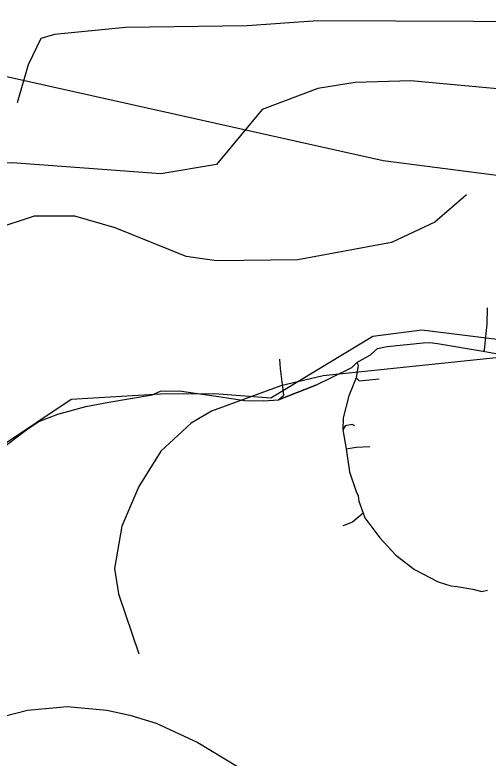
# Model space of a CAD drawing. Extents: x -662620 to -656370, y -1067090 to -1062990.
# Drawn here: x -658606.5 to -658526.5, y -1065026.1 to -1064900.3 of the extents above; entities that cross this region are included whole.
import ezdxf

# ---------------------------------------------------------------- set-up
doc = ezdxf.new("R2010")
doc.units = 0
for name, color, linetype in [('SDELOVACÍ_VEDENÍ_-_PODZEMNÍ', 7, 'Continuous'), ('SILNICE_II__TŘÍDY_A_III__TŘÍDY', 7, 'Continuous'), ('VODNÍ_TOK', 7, 'Continuous'), ('VRSTEVNICE_ZDŮRAZNĚNÁ', 7, 'Continuous'), ('VRSTEVNICE_ZÁKLADNÍ', 7, 'Continuous')]:
    doc.layers.add(name, color=color, linetype=linetype)

msp = doc.modelspace()

# ---------------------------------------------------------------- linework, layer by layer
at = {"layer": 'SDELOVACÍ_VEDENÍ_-_PODZEMNÍ'}
for points in [[(-658527.31, -1064957.21), (-658527.08, -1064957.04), (-658526.79, -1064954.27), (-658526.64, -1064952.69), (-658526.54, -1064949.91)], [(-658527.31, -1064957.21), (-658527.08, -1064957.04), (-658526.79, -1064954.27), (-658526.64, -1064952.69), (-658526.54, -1064949.91)], [(-658491.6, -1064963.2), (-658496.97, -1064962.67), (-658521.8, -1064955.67), (-658537.68, -1064953.68), (-658545.98, -1064954.76), (-658563.21, -1064965.18), (-658572.73, -1064964.47), (-658581.9, -1064964.53), (-658597.01, -1064965.39), (-658614.28, -1064976.94), (-658628.87, -1064988.43), (-658636.7, -1064987.86), (-658637.5, -1064986.64), (-658648.14, -1064970.09), (-658650.76, -1064968.42)], [(-658491.6, -1064963.2), (-658496.97, -1064962.67), (-658521.8, -1064955.67), (-658537.68, -1064953.68), (-658545.98, -1064954.76), (-658563.21, -1064965.18), (-658572.73, -1064964.47), (-658581.9, -1064964.53), (-658597.01, -1064965.39), (-658614.28, -1064976.94), (-658628.87, -1064988.43), (-658636.7, -1064987.86), (-658637.5, -1064986.64), (-658648.14, -1064970.09), (-658650.76, -1064968.42)], [(-658527.08, -1064957.04), (-658526.79, -1064954.27)], [(-658527.08, -1064957.04), (-658526.79, -1064954.27)], [(-658548.66, -1064959.16), (-658546.35, -1064957.83), (-658545.18, -1064956.8)], [(-658548.66, -1064959.16), (-658546.35, -1064957.83), (-658545.18, -1064956.8)], [(-658548.66, -1064959.16), (-658546.35, -1064957.83), (-658545.18, -1064956.8)], [(-658548.66, -1064959.16), (-658546.35, -1064957.83), (-658545.18, -1064956.8)], [(-658545.18, -1064956.8), (-658543.54, -1064956.44), (-658537.46, -1064955.81), (-658536.32, -1064955.76), (-658535.04, -1064955.94), (-658527.31, -1064957.21)], [(-658545.18, -1064956.8), (-658543.54, -1064956.44), (-658537.46, -1064955.81), (-658536.32, -1064955.76), (-658535.04, -1064955.94), (-658527.31, -1064957.21)], [(-658545.18, -1064956.8), (-658543.54, -1064956.44), (-658537.46, -1064955.81), (-658536.32, -1064955.76), (-658535.04, -1064955.94), (-658527.31, -1064957.21)], [(-658545.18, -1064956.8), (-658543.54, -1064956.44), (-658537.46, -1064955.81), (-658536.32, -1064955.76), (-658535.04, -1064955.94), (-658527.31, -1064957.21)], [(-658527.31, -1064957.21), (-658523.94, -1064957.85), (-658513.29, -1064959.96), (-658506.52, -1064961.08)], [(-658527.31, -1064957.21), (-658523.94, -1064957.85), (-658513.29, -1064959.96), (-658506.52, -1064961.08)], [(-658527.31, -1064957.21), (-658523.94, -1064957.85), (-658513.29, -1064959.96), (-658506.52, -1064961.08)], [(-658527.31, -1064957.21), (-658523.94, -1064957.85), (-658513.29, -1064959.96), (-658506.52, -1064961.08)], [(-658561.9, -1064965.44), (-658561.01, -1064964.7), (-658561.6, -1064960.17), (-658561.72, -1064958.61)], [(-658561.9, -1064965.44), (-658561.01, -1064964.7), (-658561.6, -1064960.17), (-658561.72, -1064958.61)], [(-658549.52, -1064959.98), (-658548.66, -1064959.16)], [(-658549.52, -1064959.98), (-658548.66, -1064959.16)], [(-658549.52, -1064959.98), (-658548.66, -1064959.16)], [(-658549.52, -1064959.98), (-658548.66, -1064959.16)], [(-658548.66, -1064959.16), (-658548.42, -1064959.61), (-658548.78, -1064961.76)], [(-658548.66, -1064959.16), (-658548.42, -1064959.61), (-658548.78, -1064961.76)], [(-658561.9, -1064965.44), (-658555.58, -1064962.96), (-658552.72, -1064961.55), (-658549.52, -1064959.98)], [(-658561.9, -1064965.44), (-658555.58, -1064962.96), (-658552.72, -1064961.55), (-658549.52, -1064959.98)], [(-658561.9, -1064965.44), (-658555.58, -1064962.96), (-658552.72, -1064961.55), (-658549.52, -1064959.98)], [(-658561.9, -1064965.44), (-658555.58, -1064962.96), (-658552.72, -1064961.55), (-658549.52, -1064959.98)], [(-658561.01, -1064964.7), (-658561.6, -1064960.17)], [(-658561.01, -1064964.7), (-658561.6, -1064960.17)], [(-658548.78, -1064961.76), (-658550.02, -1064964.79), (-658550.99, -1064968.53), (-658551.04, -1064970.52)], [(-658548.78, -1064961.76), (-658550.02, -1064964.79), (-658550.99, -1064968.53), (-658551.04, -1064970.52)], [(-658548.78, -1064961.76), (-658548.26, -1064962.23), (-658544.89, -1064961.94)], [(-658548.78, -1064961.76), (-658548.26, -1064962.23), (-658544.89, -1064961.94)], [(-658555.58, -1064962.96), (-658561.9, -1064965.44)], [(-658555.58, -1064962.96), (-658561.9, -1064965.44)], [(-658612.56, -1064976.63), (-658608.95, -1064973.85), (-658604.5, -1064970.48), (-658602.45, -1064969.15), (-658599.27, -1064967.91), (-658594.49, -1064966.62), (-658590.63, -1064965.85), (-658583.31, -1064964.64), (-658581.87, -1064963.98), (-658578.66, -1064963.94), (-658576.04, -1064964.32), (-658572.07, -1064964.89), (-658567.68, -1064965.55), (-658564.46, -1064965.62), (-658561.9, -1064965.44)], [(-658612.56, -1064976.63), (-658608.95, -1064973.85), (-658604.5, -1064970.48), (-658602.45, -1064969.15), (-658599.27, -1064967.91), (-658594.49, -1064966.62), (-658590.63, -1064965.85), (-658583.31, -1064964.64), (-658581.87, -1064963.98), (-658578.66, -1064963.94), (-658576.04, -1064964.32), (-658572.07, -1064964.89), (-658567.68, -1064965.55), (-658564.46, -1064965.62), (-658561.9, -1064965.44)], [(-658612.56, -1064976.63), (-658608.95, -1064973.85), (-658604.5, -1064970.48), (-658602.45, -1064969.15), (-658599.27, -1064967.91), (-658594.49, -1064966.62), (-658590.63, -1064965.85), (-658583.31, -1064964.64), (-658581.87, -1064963.98), (-658578.66, -1064963.94), (-658576.04, -1064964.32), (-658572.07, -1064964.89), (-658567.68, -1064965.55), (-658564.46, -1064965.62), (-658561.9, -1064965.44)], [(-658612.56, -1064976.63), (-658608.95, -1064973.85), (-658604.5, -1064970.48), (-658602.45, -1064969.15), (-658599.27, -1064967.91), (-658594.49, -1064966.62), (-658590.63, -1064965.85), (-658583.31, -1064964.64), (-658581.87, -1064963.98), (-658578.66, -1064963.94), (-658576.04, -1064964.32), (-658572.07, -1064964.89), (-658567.68, -1064965.55), (-658564.46, -1064965.62), (-658561.9, -1064965.44)], [(-658549.03, -1064969.84), (-658549.46, -1064969.66), (-658550.63, -1064969.88), (-658551.04, -1064970.52)], [(-658549.03, -1064969.84), (-658549.46, -1064969.66), (-658550.63, -1064969.88), (-658551.04, -1064970.52)], [(-658551.04, -1064970.52), (-658550.49, -1064973.75)], [(-658551.04, -1064970.52), (-658550.49, -1064973.75)], [(-658550.49, -1064973.75), (-658548.77, -1064973.45), (-658546.46, -1064973.36)], [(-658550.49, -1064973.75), (-658548.77, -1064973.45), (-658546.46, -1064973.36)], [(-658550.49, -1064973.75), (-658549.91, -1064977.63), (-658548.78, -1064980.95), (-658548.44, -1064981.72), (-658548.34, -1064982.61), (-658547.61, -1064984.65)], [(-658550.49, -1064973.75), (-658549.91, -1064977.63), (-658548.78, -1064980.95), (-658548.44, -1064981.72), (-658548.34, -1064982.61), (-658547.61, -1064984.65)], [(-658547.61, -1064984.65), (-658549.38, -1064986.16), (-658550.72, -1064986.67), (-658551.05, -1064986.75)], [(-658547.61, -1064984.65), (-658549.38, -1064986.16), (-658550.72, -1064986.67), (-658551.05, -1064986.75)], [(-658547.61, -1064984.65), (-658549.38, -1064986.16)], [(-658547.61, -1064984.65), (-658549.38, -1064986.16)], [(-658547.61, -1064984.65), (-658547.29, -1064985.44), (-658544.76, -1064988.8), (-658542.1, -1064991.75), (-658538.94, -1064994.16), (-658534.9, -1064996.24), (-658532.77, -1064996.91), (-658531.72, -1064997.03), (-658529.07, -1064997.51), (-658527.55, -1064997.88), (-658526.58, -1064997.67)], [(-658547.61, -1064984.65), (-658547.29, -1064985.44), (-658544.76, -1064988.8), (-658542.1, -1064991.75), (-658538.94, -1064994.16), (-658534.9, -1064996.24), (-658532.77, -1064996.91), (-658531.72, -1064997.03), (-658529.07, -1064997.51), (-658527.55, -1064997.88), (-658526.58, -1064997.67)]]:
    msp.add_lwpolyline(points, dxfattribs=at)
at = {"layer": 'SILNICE_II__TŘÍDY_A_III__TŘÍDY'}
msp.add_lwpolyline([(-658705.89, -1064881.94), (-658680.34, -1064893.35), (-658621.86, -1064907.69), (-658544.24, -1064924.98), (-658495.69, -1064931.23), (-658441.99, -1064936.01), (-658429.11, -1064943), (-658420.28, -1064955.14), (-658393.98, -1065055.95), (-657825.17, -1064893.89), (-657764.65, -1064859.86)], dxfattribs=at)
at = {"layer": 'VODNÍ_TOK'}
msp.add_lwpolyline([(-658721.06, -1065055.23), (-658714.09, -1065051.2), (-658706.97, -1065047.58), (-658699.11, -1065044.05), (-658693.77, -1065041.88), (-658688.25, -1065040.19), (-658617.82, -1065021.42), (-658604.38, -1065017.97), (-658597.67, -1065017.36), (-658590.96, -1065017.97), (-658587.06, -1065018.78), (-658582.63, -1065020.13), (-658575.58, -1065023.45), (-658563.75, -1065030.58), (-658539.02, -1065048.88), (-658530.96, -1065054.18), (-658527.26, -1065055.82), (-658519.27, -1065057.47)], dxfattribs=at)
at = {"layer": 'VRSTEVNICE_ZDŮRAZNĚNÁ'}
msp.add_lwpolyline([(-658520.64, -1064913.23), (-658539.51, -1064911.51), (-658548.95, -1064911.8), (-658555.24, -1064912.8), (-658564.67, -1064916.37), (-658572.39, -1064925.66), (-658581.82, -1064927.24), (-658606.98, -1064925.38), (-658613.27, -1064925.52), (-658619.55, -1064926.52), (-658625.84, -1064929.38), (-658633.42, -1064936.53), (-658637.85, -1064944.67), (-658642.57, -1064958.11), (-658646.71, -1064966.97), (-658654.57, -1064975.98), (-658662.43, -1064981.12), (-658671.87, -1064984.69), (-658684.45, -1064986.98), (-658690.74, -1064989.13), (-658693.59, -1064991.13), (-658694.59, -1064993.41), (-658697.31, -1064996.7), (-658715.89, -1065006.56)], dxfattribs=at)
at = {"layer": 'VRSTEVNICE_ZÁKLADNÍ'}
for points in [[(-658515.79, -1064901.51), (-658555.24, -1064901.36), (-658567.24, -1064902.22), (-658587.82, -1064902.51), (-658599.83, -1064903.65), (-658602.12, -1064904.37), (-658604.26, -1064908.8), (-658606.12, -1064915.23)], [(-658515.79, -1064901.51), (-658555.24, -1064901.36), (-658567.24, -1064902.22), (-658587.82, -1064902.51), (-658599.83, -1064903.65), (-658602.12, -1064904.37), (-658604.26, -1064908.8), (-658606.12, -1064915.23)], [(-658530.1, -1064930.78), (-658535.45, -1064935.43), (-658542.78, -1064938.87), (-658558.67, -1064941.81), (-658572.39, -1064941.96), (-658577.53, -1064941.24), (-658589.54, -1064936.38), (-658596.4, -1064934.38), (-658603.26, -1064934.38), (-658610.12, -1064936.67), (-658615.27, -1064939.96), (-658621.7, -1064946.1), (-658629.42, -1064955.97), (-658642.28, -1064974.26), (-658651.86, -1064982.84), (-658663.86, -1064989.41), (-658679.3, -1064993.99), (-658684.45, -1064996.13), (-658706.74, -1065008.99), (-658734.19, -1065021)], [(-658530.1, -1064930.78), (-658535.45, -1064935.43), (-658542.78, -1064938.87), (-658558.67, -1064941.81), (-658572.39, -1064941.96), (-658577.53, -1064941.24), (-658589.54, -1064936.38), (-658596.4, -1064934.38), (-658603.26, -1064934.38), (-658610.12, -1064936.67), (-658615.27, -1064939.96), (-658621.7, -1064946.1), (-658629.42, -1064955.97), (-658642.28, -1064974.26), (-658651.86, -1064982.84), (-658663.86, -1064989.41), (-658679.3, -1064993.99), (-658684.45, -1064996.13), (-658706.74, -1065008.99), (-658734.19, -1065021)], [(-658456.85, -1064947.3), (-658474.33, -1064954.11), (-658482.91, -1064956.39), (-658497.2, -1064957.82), (-658518.64, -1064957.68), (-658554.38, -1064961.4), (-658561.52, -1064963.11), (-658573.24, -1064967.4), (-658576.67, -1064969.4), (-658581.82, -1064974.12), (-658585.54, -1064980.12), (-658588.4, -1064986.84), (-658589.68, -1064993.99), (-658588.97, -1064998.27), (-658585.54, -1065008.42)], [(-658456.85, -1064947.3), (-658474.33, -1064954.11), (-658482.91, -1064956.39), (-658497.2, -1064957.82), (-658518.64, -1064957.68), (-658554.38, -1064961.4), (-658561.52, -1064963.11), (-658573.24, -1064967.4), (-658576.67, -1064969.4), (-658581.82, -1064974.12), (-658585.54, -1064980.12), (-658588.4, -1064986.84), (-658589.68, -1064993.99), (-658588.97, -1064998.27), (-658585.54, -1065008.42)]]:
    msp.add_lwpolyline(points, dxfattribs=at)

doc.saveas('drawing.dxf')
